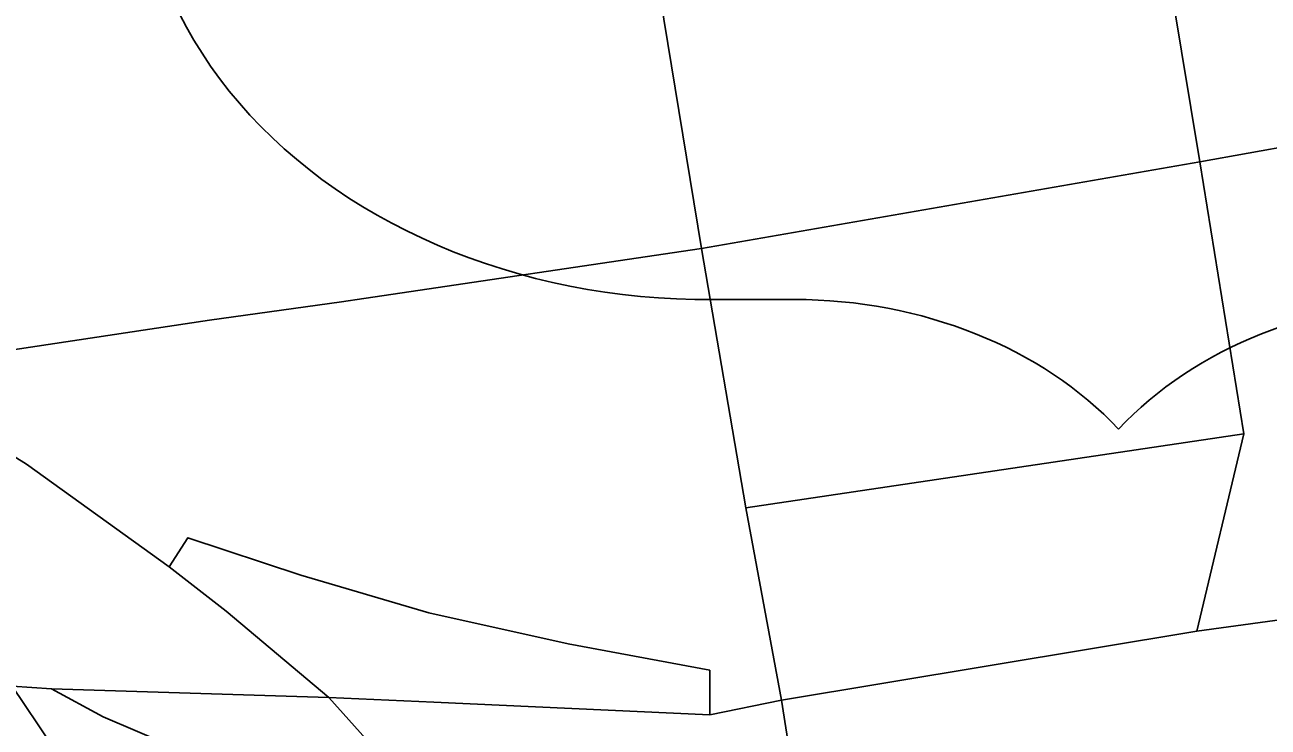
# Model space of a CAD drawing. Extents: x -8.2 to 38.5, y -0.1 to 21.9.
# Drawn here: x 6.5405 to 6.751, y 14.1553 to 14.2743 of the extents above; entities that cross this region are included whole.
import ezdxf

# ---------------------------------------------------------------- set-up
doc = ezdxf.new("R2010")
doc.units = 0
for name, color, linetype in [('GM_X_Airport_Location_Class_1', 7, 'Continuous'), ('GM_X_Airport_Location_Class_3', 7, 'Continuous'), ('GM_X_Interstate_Location', 7, 'Continuous'), ('GM_X_State_Location', 7, 'Continuous'), ('GM_X_Township_Subdivision', 7, 'Continuous'), ('GM_X_Township_Subdivision_Text', 7, 'Continuous'), ('GM_X_Township_Text', 7, 'Continuous')]:
    doc.layers.add(name, color=color, linetype=linetype)

msp = doc.modelspace()

# ---------------------------------------------------------------- linework, layer by layer
at = {"layer": 'GM_X_Airport_Location_Class_1'}
for p, q in [((6.72815, 14.31931), (6.73948, 14.25105)), ((6.73948, 14.25105), (6.82749, 14.26678)), ((6.6551, 14.2364), (6.73948, 14.25105)), ((6.73948, 14.25105), (6.74692, 14.20497)), ((6.6626, 14.19241), (6.6551, 14.2364)), ((6.74692, 14.20497), (6.73899, 14.17153)), ((6.66863, 14.15983), (6.6626, 14.19241)), ((6.73899, 14.17153), (6.66863, 14.15983)), ((6.65649, 14.15735), (6.60974, 14.1595)), ((6.66863, 14.15983), (6.65649, 14.15735)), ((6.68367, 14.06538), (6.66863, 14.15983))]:
    msp.add_line(p, q, dxfattribs=at)
for points in [[(6.54498, 14.16177), (6.53835, 14.16222), (6.51776, 14.16372), (6.49432, 14.16534), (6.4649, 14.16555), (6.44834, 14.16546), (6.43912, 14.16482)], [(6.60974, 14.1595), (6.59198, 14.16032), (6.54498, 14.16177)]]:
    msp.add_lwpolyline(points, dxfattribs=at)
at = {"layer": 'GM_X_Airport_Location_Class_3'}
for p, q in [((6.72815, 14.31931), (6.73948, 14.25105)), ((6.6551, 14.2364), (6.64374, 14.30514)), ((6.73948, 14.25105), (6.82749, 14.26678)), ((6.6551, 14.2364), (6.73948, 14.25105)), ((6.73948, 14.25105), (6.74692, 14.20497)), ((6.6626, 14.19241), (6.6551, 14.2364)), ((6.74692, 14.20497), (6.73899, 14.17153)), ((6.66863, 14.15983), (6.6626, 14.19241)), ((6.73899, 14.17153), (6.66863, 14.15983)), ((6.68367, 14.06538), (6.66863, 14.15983))]:
    msp.add_line(p, q, dxfattribs=at)
msp.add_lwpolyline([(6.54498, 14.16177), (6.55372, 14.15703), (6.56535, 14.15206), (6.57544, 14.14591), (6.58391, 14.13929), (6.59422, 14.12876), (6.60291, 14.11904), (6.61252, 14.10729), (6.6226, 14.0916), (6.63173, 14.07384), (6.64036, 14.05597), (6.64348, 14.04952), (6.65158, 14.02965), (6.65907, 14.01214), (6.67055, 13.97432), (6.67204, 13.96446)], dxfattribs=at)
at = {"layer": 'GM_X_Interstate_Location'}
for points in [[(6.5649, 14.18245), (6.54076, 14.19984), (6.51519, 14.21568), (6.48627, 14.23198), (6.41921, 14.269), (6.36781, 14.29528), (6.32144, 14.32024), (6.27932, 14.34316), (6.25213, 14.35688), (6.22659, 14.37224), (6.21098, 14.38106)], [(6.65649, 14.15735), (6.65648, 14.16491), (6.63251, 14.1694), (6.60892, 14.17464), (6.5872, 14.18101), (6.5681, 14.18738), (6.5649, 14.18245)], [(6.65386, 14.05162), (6.65278, 14.05386), (6.65144, 14.05803), (6.64049, 14.08445), (6.63008, 14.10628), (6.61766, 14.12614), (6.60738, 14.1417), (6.5997, 14.15168), (6.59198, 14.16032), (6.57459, 14.17493), (6.5649, 14.18245)]]:
    msp.add_lwpolyline(points, dxfattribs=at)
at = {"layer": 'GM_X_State_Location'}
for points in [[(6.54273, 14.15566), (6.53835, 14.16222), (6.5124, 14.18765), (6.49679, 14.20116), (6.48553, 14.2099)], [(6.58861, 14.03856), (6.58765, 14.04515), (6.58678, 14.05069), (6.58353, 14.0715), (6.57362, 14.10241), (6.55202, 14.14173), (6.54273, 14.15566)]]:
    msp.add_lwpolyline(points, dxfattribs=at)
at = {"layer": 'GM_X_Township_Subdivision'}
msp.add_line((6.65704, 14.22773), (6.67078, 14.22773), dxfattribs=at)
for centre, major_axis, start_param, end_param in [((6.65597, 14.30463), (0.09613, 0), 2.702327, 4.723529), ((6.67078, 14.1728), (-0.06866, 0), 3.785094, 4.712389), ((6.78064, 14.1728), (-0.06866, 0), 4.712389, 5.639684)]:
    msp.add_ellipse(centre, major_axis=major_axis, ratio=0.8, start_param=start_param, end_param=end_param, dxfattribs=at)
at = {"layer": 'GM_X_Township_Subdivision_Text'}
msp.add_line((6.6626, 14.19241), (6.74692, 14.20497), dxfattribs=at)
at = {"layer": 'GM_X_Township_Text'}
msp.add_line((6.59792, 14.22791), (6.6551, 14.2364), dxfattribs=at)
for points in [[(6.48232, 14.21239), (6.51519, 14.21568), (6.57175, 14.22423), (6.59411, 14.22735), (6.59792, 14.22791)], [(7.03498, 14.21123), (7.01476, 14.20789), (6.97145, 14.20117), (6.92809, 14.19445), (6.88248, 14.18801), (6.84007, 14.1854), (6.73899, 14.17153)]]:
    msp.add_lwpolyline(points, dxfattribs=at)

doc.saveas('drawing.dxf')
